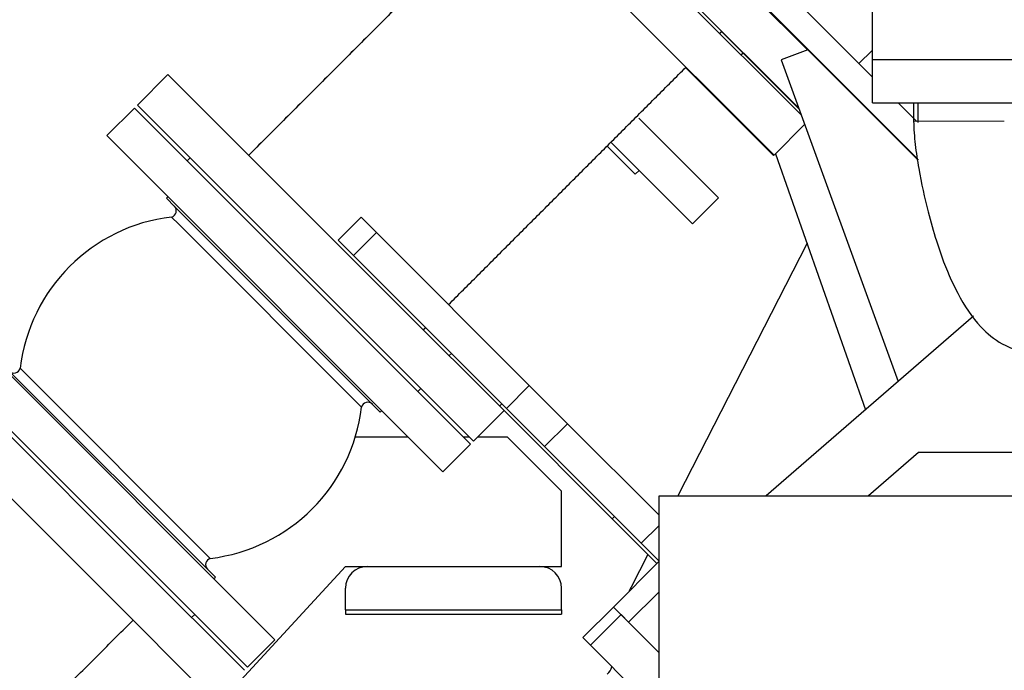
# Model space of a CAD drawing. Header units: inches. Extents: x 0 to 29700, y -16 to 21000.
# Tile 268 of 376: x 13794 to 14250, y 15192 to 15493. Entities that reach past the tile are written whole.
import ezdxf

# ---------------------------------------------------------------- set-up
doc = ezdxf.new("R2010")
doc.units = ezdxf.units.IN
doc.layers.add('1', color=7, linetype='Continuous', true_color=0xffffff)
doc.layers.add('254', color=7, linetype='Continuous', true_color=0xffffff)
doc.styles.add('latin_extended', font='simplex.shx')
doc.dimstyles.get("Standard").update_dxf_attribs({"dimtxt": 0.18, "dimasz": 0.18, "dimexe": 0.18, "dimexo": 0.0625, "dimgap": 0.09, "dimtad": 0, "dimtih": 1, "dimtoh": 1, "dimdec": 4, "dimzin": 0, "dimdsep": 46, "dimtxsty": 'Standard', "dimcen": 0.09, "dimadec": 0, "dimazin": 0, "dimtfac": 1, "dimtdec": 4, "dimtofl": 0, "dimtmove": 0, "dimatfit": 3, "dimfxl": 1, "dimtolj": 1, "dimtzin": 0, "dimarcsym": 0})

# ---------------------------------------------------------------- blocks, each defined once
blk = doc.blocks.new('_U4')
at = {"layer": '254', "color": 3, "linetype": 'Continuous', "lineweight": 13, "transparency": 16777216}
for p, q in [((13540.1, 16100.87), (13540.1, 18753.19)), ((16342.13, 14881.25), (16342.13, 18753.19)), ((13715.1, 18703.19), (16167.13, 18703.19))]:
    blk.add_line(p, q, dxfattribs=at)
at = {"layer": '254', "color": 3, "transparency": 16777216}
for points in [[(13715.1, 18732.36), (13715.1, 18674.02), (13540.1, 18703.19)], [(16167.13, 18674.02), (16167.13, 18732.36), (16342.13, 18703.19)]]:
    blk.add_solid(points, dxfattribs=at)
at = {"layer": 'Defpoints', "color": 0, "transparency": 16777216}
for p in [(16342.13, 18703.19), (13540.1, 16050.87), (16342.13, 14831.25)]:
    blk.add_point(p, dxfattribs=at)
at = {"layer": '254', "color": 2, "lineweight": 13, "transparency": 16777216, "insert": (14632.78, 18965.69), "char_height": 175, "attachment_point": 1, "style": 'latin_extended'}
blk.add_mtext('\\A1;2802', dxfattribs=at)

msp = doc.modelspace()

# ---------------------------------------------------------------- linework, layer by layer
at = {"layer": '1', "color": 2, "linetype": 'Continuous', "lineweight": 25}
for p, q in [((14158.561, 15479.073), (14019.479, 15618.154)), ((14154.433, 15452.088), (14003.923, 15602.598)), ((14025.748, 15578.729), (14155.548, 15449.028)), ((14188.378, 15569.725), (14188.378, 15474.692)), ((14010.197, 15563.166), (14143.03, 15430.436)), ((14188.606, 15466.478), (14113.192, 15541.892)), ((14209.321, 15428.792), (14104.707, 15533.406)), ((14154.563, 15451.733), (14118.707, 15487.589)), ((14158.696, 15479.116), (14146.245, 15474.584)), ((14209.372, 15428.44), (14158.696, 15479.116)), ((14128.605, 15477.691), (14127.734, 15476.821)), ((14146.245, 15474.584), (14200.482, 15325.57)), ((14188.378, 15478.86), (14182.301, 15472.783)), ((14188.378, 15474.692), (14273.931, 15474.692)), ((14188.605, 15454.692), (14188.605, 15474.692)), ((14142.769, 15430.293), (14102.084, 15470.978)), ((14188.605, 15454.692), (14268.605, 15454.692)), ((14209.177, 15445.907), (14200.392, 15454.691)), ((14209.605, 15454.688), (14209.605, 15445.477)), ((14117.315, 15410.626), (14080.352, 15447.588)), ((14143.03, 15430.436), (14157.165, 15444.581)), ((14065.736, 15434.628), (14078.778, 15421.586)), ((14105.294, 15398.605), (14067.502, 15436.397)), ((14142.769, 15430.293), (14142.971, 15430.495)), ((14143.671, 15431.073), (14185.419, 15312.539)), ((14209.605, 15428.504), (14209.605, 15428.205)), ((14078.778, 15421.586), (14080.546, 15423.353)), ((14105.294, 15398.605), (14117.315, 15410.626))]:
    msp.add_line(p, q, dxfattribs=at)
msp.add_open_spline([(14207.605, 15454.692), (14207.605, 15450.438), (14207.605, 15446.184)], degree=2, dxfattribs=at)
at = {"layer": '1', "color": 110, "linetype": 'Continuous', "lineweight": 13}
msp.add_rational_spline([(14207.606, 15446.184), (14207.572, 15446.181), (14208.369, 15446.179), (14209.934, 15446.177), (14216.258, 15446.173), (14225.145, 15446.173), (14235.263, 15446.178), (14244.649, 15446.187), (14247.908, 15446.191), (14249.556, 15446.195), (14249.604, 15446.199)], [0.99591596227, 0.99877631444, 1.00636479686, 1.01661171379, 1.01661171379, 0.958470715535, 1.01661171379, 1.01661171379, 0.997044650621, 0.991964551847, 0.995914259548], degree=4, knots=[0, 0, 0, 0, 0, 0.2099128, 0.2099128, 0.2099128, 0.7099284, 0.7099284, 0.7099284, 1, 1, 1, 1, 1], dxfattribs=at)
at = {"layer": '1', "color": 2, "linetype": 'Continuous', "lineweight": 25}
msp.add_open_spline([(14207.605, 15446.184), (14207.723, 15442.512), (14208.212, 15435.055), (14210.463, 15420.834), (14213.705, 15405.852), (14217.498, 15392.54), (14221.794, 15379.861), (14228.014, 15365.31), (14237.025, 15351.746), (14248.416, 15342.149), (14261.22, 15338.113), (14274.32, 15339.595), (14286.538, 15346.148), (14296.976, 15357.99), (14303.702, 15369.771), (14307.713, 15378.239), (14309.504, 15382.442), (14310.394, 15384.661)], degree=3, knots=[0, 0, 0, 0, 0.0457951, 0.0944817, 0.1866722, 0.2521309, 0.2902939, 0.3803753, 0.4808568, 0.550422, 0.6270725, 0.6833576, 0.7600692, 0.8615558, 0.9333947, 0.9654181, 1, 1, 1, 1], dxfattribs=at)
at = {"layer": '254', "color": 2, "linetype": 'Continuous', "lineweight": 25}
for p, q in [((14021.269, 15551.799), (13899.822, 15430.353)), ((13862.452, 15467.723), (13848.309, 15453.581)), ((13862.452, 15467.723), (13969.999, 15360.176)), ((13846.895, 15452.167), (13834.167, 15439.439)), ((13852.816, 15446.246), (13846.895, 15452.167)), ((13955.857, 15346.034), (13848.309, 15453.581)), ((14002.459, 15296.603), (13852.816, 15446.246)), ((13840.088, 15433.518), (13834.167, 15439.439)), ((13989.731, 15283.876), (13840.088, 15433.518)), ((13872.705, 15429.186), (13871.29, 15427.772)), ((13862.452, 15411.155), (13861.744, 15410.448)), ((13865.512, 15406.68), (13861.744, 15410.448)), ((13960.739, 15311.453), (13865.512, 15406.68)), ((13864.078, 15401.771), (13867.427, 15398.422)), ((13951.859, 15401.65), (13941.253, 15391.044)), ((13958.93, 15394.579), (13951.859, 15401.65)), ((13867.427, 15398.422), (13952.063, 15313.786)), ((14029.704, 15323.806), (13958.93, 15394.579)), ((13948.324, 15383.972), (13941.253, 15391.044)), ((14158.279, 15389.592), (14098.417, 15272.694)), ((14019.097, 15313.199), (13948.324, 15383.972)), ((13969.999, 15360.176), (14018.015, 15312.16)), ((13911.949, 15206.094), (13762.306, 15355.737)), ((14235.413, 15355.795), (14139.367, 15272.692)), ((13742.243, 15347.515), (13849.791, 15239.968)), ((13899.221, 15193.366), (13749.578, 15343.009)), ((14003.873, 15298.018), (13955.857, 15346.034)), ((13835.649, 15225.826), (13728.101, 15333.373)), ((13884.372, 15235.085), (13789.145, 15330.312)), ((13797.402, 15328.398), (13794.054, 15331.747)), ((13882.038, 15243.762), (13797.402, 15328.398)), ((13978.064, 15320.999), (13979.478, 15322.413)), ((14047.397, 15306.112), (14029.704, 15323.806)), ((13960.739, 15311.453), (13961.447, 15312.16)), ((14003.873, 15298.018), (14018.015, 15312.16)), ((14018.015, 15312.16), (14068.054, 15262.121)), ((14036.791, 15295.506), (14019.097, 15313.199)), ((14089.804, 15263.705), (14047.397, 15306.112)), ((13973.664, 15299.941), (13949.161, 15299.941)), ((14001.949, 15299.941), (13999.12, 15299.941)), ((14019.644, 15299.941), (14005.795, 15299.941)), ((14044.644, 15274.941), (14019.644, 15299.941)), ((13989.731, 15283.876), (14002.459, 15296.603)), ((14081.535, 15250.761), (14036.791, 15295.506)), ((14209.85, 15292.692), (14186.812, 15272.691)), ((14254.604, 15292.692), (14209.85, 15292.692)), ((14044.644, 15239.941), (14044.644, 15274.941)), ((14089.805, 15132.686), (14089.805, 15272.692)), ((14089.805, 15272.692), (14439.805, 15272.692)), ((14088.781, 15241.394), (14068.054, 15262.121)), ((14089.842, 15242.454), (14081.535, 15250.761)), ((14089.804, 15242.418), (14068.628, 15221.241)), ((14084.555, 15245.624), (14076.803, 15230.487)), ((13849.791, 15239.968), (13897.807, 15191.952)), ((13884.644, 15174.941), (13944.644, 15239.941)), ((13944.644, 15239.941), (13954.644, 15239.941)), ((13954.644, 15239.941), (14034.644, 15239.941)), ((14034.643, 15239.941), (14044.644, 15239.941)), ((13883.665, 15234.378), (13884.372, 15235.085)), ((13944.644, 15219.941), (13944.644, 15229.941)), ((14044.644, 15219.941), (14044.644, 15229.941)), ((13883.665, 15177.81), (13835.649, 15225.826)), ((13944.644, 15219.941), (14044.644, 15219.941)), ((13944.644, 15219.941), (13944.644, 15217.941)), ((14044.644, 15219.941), (14044.644, 15217.941)), ((14054.486, 15207.099), (14068.628, 15221.241)), ((14075.699, 15214.17), (14068.628, 15221.241)), ((13873.412, 15216.347), (13874.826, 15217.761)), ((13944.644, 15217.941), (14044.644, 15217.941)), ((14075.699, 15214.17), (14072.164, 15217.706)), ((14089.805, 15200.065), (14075.699, 15214.17)), ((13899.221, 15193.366), (13911.949, 15206.094)), ((14054.486, 15207.099), (14058.022, 15203.564)), ((14089.805, 15171.78), (14058.022, 15203.564))]:
    msp.add_line(p, q, dxfattribs=at)
at = {"layer": '254', "color": 110, "linetype": 'Continuous', "lineweight": 13}
for p, q in [((13958.93, 15394.579), (13948.324, 15383.972)), ((13992.585, 15337.59), (13993.646, 15338.651)), ((14029.704, 15323.806), (14019.097, 15313.199)), ((14017.037, 15315.259), (14015.977, 15314.198)), ((14047.397, 15306.112), (14036.791, 15295.506)), ((14068.054, 15262.121), (14069.115, 15263.182)), ((14089.805, 15259.031), (14081.535, 15250.761)), ((14075.699, 15214.17), (14089.805, 15228.276)), ((14072.164, 15217.706), (14058.022, 15203.564))]:
    msp.add_line(p, q, dxfattribs=at)
at = {"layer": '254', "color": 2, "linetype": 'Continuous', "lineweight": 25}
for centre, radius, start, end in [((13863.285, 15404.664), 3, 285.32065, 45), ((13873.497, 15322.327), 80, 96.76181, 173.23819), ((13791.16, 15332.539), 3, 225, 344.67935), ((13954.956, 15312.994), 3, 45, 164.67935), ((13872.619, 15323.206), 80, 276.76181, 353.23819), ((13882.831, 15240.869), 3, 105.32065, 225), ((13954.644, 15229.941), 10, 90, 180), ((14034.644, 15229.941), 10, 0, 90), ((14094.605, 15221.371), 20, 152.88356, 158.95934), ((14059.436, 15196.493), 9, 315, 341.38828)]:
    msp.add_arc(centre, radius, start, end, dxfattribs=at)
for points in [[(14021.42, 15551.95), (13899.823, 15430.353)], [(14117.829, 15486.715), (14118.814, 15487.7)], [(13992.314, 15361.2), (14102.274, 15471.16)], [(13980.645, 15349.531), (13981.708, 15350.594)], [(13786.557, 15155.443), (13846.294, 15215.18)]]:
    msp.add_open_spline(points, degree=1, dxfattribs=at)

# ---------------------------------------------------------------- dimensions: what is measured, and where the dimension line sits
at = {"layer": '254', "color": 2, "linetype": 'Continuous', "lineweight": 13}
dim = msp.add_linear_dim(base=(16342.127, 18703.192), p1=(13540.095, 16050.87), p2=(16342.127, 14831.252), dimstyle='Standard', override={"dimscale": 50, "dimtxt": 3.5, "dimasz": 3.5, "dimexe": 1, "dimexo": 1, "dimgap": 1.75, "dimtad": 1, "dimtih": 1, "dimtoh": 0, "dimdec": 0, "dimlfac": 1, "dimzin": 8, "dimdsep": 46, "dimlunit": 2, "dimtxsty": 'latin_extended', "dimsah": 1, "dimse1": 0, "dimse2": 0, "dimsd1": 0, "dimsd2": 0, "dimclrd": 3, "dimclre": 3, "dimclrt": 2, "dimtol": 0, "dimtm": -0.1, "dimtfac": 0.714286, "dimtdec": 3, "dimtofl": 1, "dimtmove": 0, "dimtzin": 8, "dimlwd": 13, "dimlwe": 13}, dxfattribs=at)
dim.commit()
dim.dimension.update_dxf_attribs({"geometry": '_U4', "text_midpoint": (14941.111, 18703.192), "dimtype": 160})

doc.saveas('drawing.dxf')
